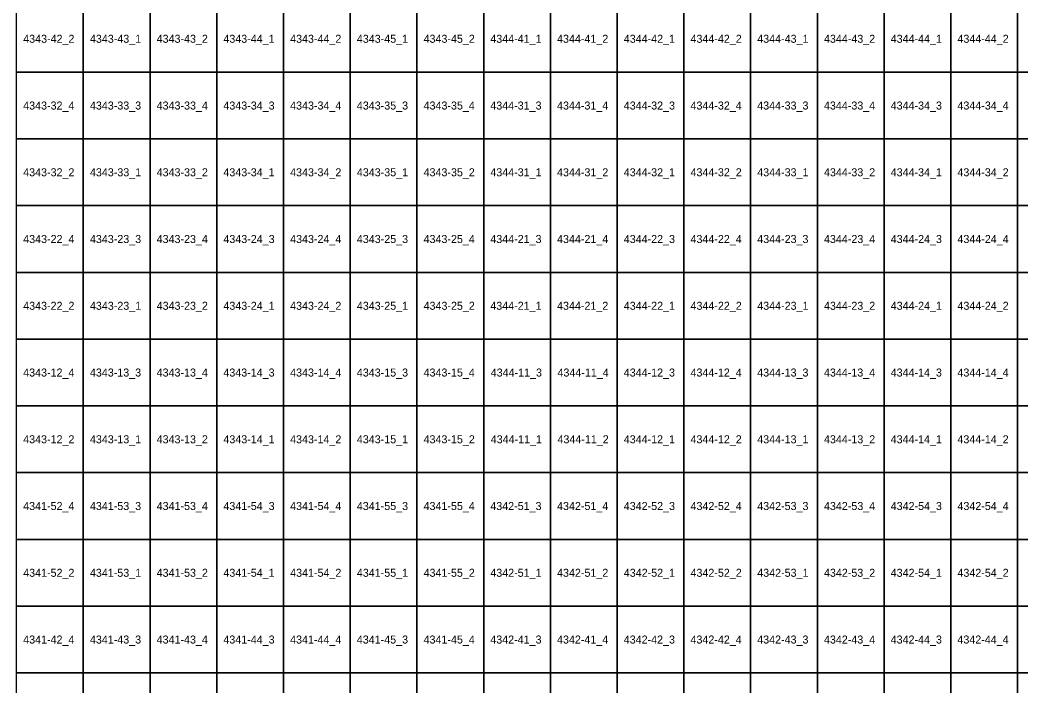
# Model space of a CAD drawing. Extents: x 312500 to 765000, y 172500 to 440000.
# Drawn here: x 557629 to 595129, y 367011 to 391952 of the extents above; entities that cross this region are included whole.
import ezdxf

# ---------------------------------------------------------------- set-up
doc = ezdxf.new("R2010")
doc.units = 0
doc.layers.add('Topo5_ramis_TKS2025', color=7, linetype='Continuous')
doc.layers.add('Topo5_ramis_TKS2025_Nr', color=7, linetype='Continuous')

msp = doc.modelspace()

# ---------------------------------------------------------------- linework, layer by layer
at = {"layer": 'Topo5_ramis_TKS2025'}
for points in [[(557500, 390000), (557500, 392500), (560000, 392500), (560000, 390000), (557500, 390000)], [(560000, 390000), (560000, 392500), (562500, 392500), (562500, 390000), (560000, 390000)], [(562500, 390000), (562500, 392500), (565000, 392500), (565000, 390000), (562500, 390000)], [(565000, 390000), (565000, 392500), (567500, 392500), (567500, 390000), (565000, 390000)], [(567500, 390000), (567500, 392500), (570000, 392500), (570000, 390000), (567500, 390000)], [(570000, 390000), (570000, 392500), (572500, 392500), (572500, 390000), (570000, 390000)], [(572500, 390000), (572500, 392500), (575000, 392500), (575000, 390000), (572500, 390000)], [(575000, 390000), (575000, 392500), (577500, 392500), (577500, 390000), (575000, 390000)], [(577500, 390000), (577500, 392500), (580000, 392500), (580000, 390000), (577500, 390000)], [(580000, 390000), (580000, 392500), (582500, 392500), (582500, 390000), (580000, 390000)], [(582500, 390000), (582500, 392500), (585000, 392500), (585000, 390000), (582500, 390000)], [(585000, 390000), (585000, 392500), (587500, 392500), (587500, 390000), (585000, 390000)], [(587500, 390000), (587500, 392500), (590000, 392500), (590000, 390000), (587500, 390000)], [(590000, 390000), (590000, 392500), (592500, 392500), (592500, 390000), (590000, 390000)], [(592500, 390000), (592500, 392500), (595000, 392500), (595000, 390000), (592500, 390000)], [(595000, 390000), (595000, 392500), (597500, 392500), (597500, 390000), (595000, 390000)], [(557500, 387500), (557500, 390000), (560000, 390000), (560000, 387500), (557500, 387500)], [(560000, 387500), (560000, 390000), (562500, 390000), (562500, 387500), (560000, 387500)], [(562500, 387500), (562500, 390000), (565000, 390000), (565000, 387500), (562500, 387500)], [(565000, 387500), (565000, 390000), (567500, 390000), (567500, 387500), (565000, 387500)], [(567500, 387500), (567500, 390000), (570000, 390000), (570000, 387500), (567500, 387500)], [(570000, 387500), (570000, 390000), (572500, 390000), (572500, 387500), (570000, 387500)], [(572500, 387500), (572500, 390000), (575000, 390000), (575000, 387500), (572500, 387500)], [(575000, 387500), (575000, 390000), (577500, 390000), (577500, 387500), (575000, 387500)], [(577500, 387500), (577500, 390000), (580000, 390000), (580000, 387500), (577500, 387500)], [(580000, 387500), (580000, 390000), (582500, 390000), (582500, 387500), (580000, 387500)], [(582500, 387500), (582500, 390000), (585000, 390000), (585000, 387500), (582500, 387500)], [(585000, 387500), (585000, 390000), (587500, 390000), (587500, 387500), (585000, 387500)], [(587500, 387500), (587500, 390000), (590000, 390000), (590000, 387500), (587500, 387500)], [(590000, 387500), (590000, 390000), (592500, 390000), (592500, 387500), (590000, 387500)], [(592500, 387500), (592500, 390000), (595000, 390000), (595000, 387500), (592500, 387500)], [(595000, 387500), (595000, 390000), (597500, 390000), (597500, 387500), (595000, 387500)], [(557500, 385000), (557500, 387500), (560000, 387500), (560000, 385000), (557500, 385000)], [(560000, 385000), (560000, 387500), (562500, 387500), (562500, 385000), (560000, 385000)], [(562500, 385000), (562500, 387500), (565000, 387500), (565000, 385000), (562500, 385000)], [(565000, 385000), (565000, 387500), (567500, 387500), (567500, 385000), (565000, 385000)], [(567500, 385000), (567500, 387500), (570000, 387500), (570000, 385000), (567500, 385000)], [(570000, 385000), (570000, 387500), (572500, 387500), (572500, 385000), (570000, 385000)], [(572500, 385000), (572500, 387500), (575000, 387500), (575000, 385000), (572500, 385000)], [(575000, 385000), (575000, 387500), (577500, 387500), (577500, 385000), (575000, 385000)], [(577500, 385000), (577500, 387500), (580000, 387500), (580000, 385000), (577500, 385000)], [(580000, 385000), (580000, 387500), (582500, 387500), (582500, 385000), (580000, 385000)], [(582500, 385000), (582500, 387500), (585000, 387500), (585000, 385000), (582500, 385000)], [(585000, 385000), (585000, 387500), (587500, 387500), (587500, 385000), (585000, 385000)], [(587500, 385000), (587500, 387500), (590000, 387500), (590000, 385000), (587500, 385000)], [(590000, 385000), (590000, 387500), (592500, 387500), (592500, 385000), (590000, 385000)], [(592500, 385000), (592500, 387500), (595000, 387500), (595000, 385000), (592500, 385000)], [(595000, 385000), (595000, 387500), (597500, 387500), (597500, 385000), (595000, 385000)], [(557500, 382500), (557500, 385000), (560000, 385000), (560000, 382500), (557500, 382500)], [(560000, 382500), (560000, 385000), (562500, 385000), (562500, 382500), (560000, 382500)], [(562500, 382500), (562500, 385000), (565000, 385000), (565000, 382500), (562500, 382500)], [(565000, 382500), (565000, 385000), (567500, 385000), (567500, 382500), (565000, 382500)], [(567500, 382500), (567500, 385000), (570000, 385000), (570000, 382500), (567500, 382500)], [(570000, 382500), (570000, 385000), (572500, 385000), (572500, 382500), (570000, 382500)], [(572500, 382500), (572500, 385000), (575000, 385000), (575000, 382500), (572500, 382500)], [(575000, 382500), (575000, 385000), (577500, 385000), (577500, 382500), (575000, 382500)], [(577500, 382500), (577500, 385000), (580000, 385000), (580000, 382500), (577500, 382500)], [(580000, 382500), (580000, 385000), (582500, 385000), (582500, 382500), (580000, 382500)], [(582500, 382500), (582500, 385000), (585000, 385000), (585000, 382500), (582500, 382500)], [(585000, 382500), (585000, 385000), (587500, 385000), (587500, 382500), (585000, 382500)], [(587500, 382500), (587500, 385000), (590000, 385000), (590000, 382500), (587500, 382500)], [(590000, 382500), (590000, 385000), (592500, 385000), (592500, 382500), (590000, 382500)], [(592500, 382500), (592500, 385000), (595000, 385000), (595000, 382500), (592500, 382500)], [(595000, 382500), (595000, 385000), (597500, 385000), (597500, 382500), (595000, 382500)], [(557500, 380000), (557500, 382500), (560000, 382500), (560000, 380000), (557500, 380000)], [(560000, 380000), (560000, 382500), (562500, 382500), (562500, 380000), (560000, 380000)], [(562500, 380000), (562500, 382500), (565000, 382500), (565000, 380000), (562500, 380000)], [(565000, 380000), (565000, 382500), (567500, 382500), (567500, 380000), (565000, 380000)], [(567500, 380000), (567500, 382500), (570000, 382500), (570000, 380000), (567500, 380000)], [(570000, 380000), (570000, 382500), (572500, 382500), (572500, 380000), (570000, 380000)], [(572500, 380000), (572500, 382500), (575000, 382500), (575000, 380000), (572500, 380000)], [(575000, 380000), (575000, 382500), (577500, 382500), (577500, 380000), (575000, 380000)], [(577500, 380000), (577500, 382500), (580000, 382500), (580000, 380000), (577500, 380000)], [(580000, 380000), (580000, 382500), (582500, 382500), (582500, 380000), (580000, 380000)], [(582500, 380000), (582500, 382500), (585000, 382500), (585000, 380000), (582500, 380000)], [(585000, 380000), (585000, 382500), (587500, 382500), (587500, 380000), (585000, 380000)], [(587500, 380000), (587500, 382500), (590000, 382500), (590000, 380000), (587500, 380000)], [(590000, 380000), (590000, 382500), (592500, 382500), (592500, 380000), (590000, 380000)], [(592500, 380000), (592500, 382500), (595000, 382500), (595000, 380000), (592500, 380000)], [(595000, 380000), (595000, 382500), (597500, 382500), (597500, 380000), (595000, 380000)], [(557500, 377500), (557500, 380000), (560000, 380000), (560000, 377500), (557500, 377500)], [(560000, 377500), (560000, 380000), (562500, 380000), (562500, 377500), (560000, 377500)], [(562500, 377500), (562500, 380000), (565000, 380000), (565000, 377500), (562500, 377500)], [(565000, 377500), (565000, 380000), (567500, 380000), (567500, 377500), (565000, 377500)], [(567500, 377500), (567500, 380000), (570000, 380000), (570000, 377500), (567500, 377500)], [(570000, 377500), (570000, 380000), (572500, 380000), (572500, 377500), (570000, 377500)], [(572500, 377500), (572500, 380000), (575000, 380000), (575000, 377500), (572500, 377500)], [(575000, 377500), (575000, 380000), (577500, 380000), (577500, 377500), (575000, 377500)], [(577500, 377500), (577500, 380000), (580000, 380000), (580000, 377500), (577500, 377500)], [(580000, 377500), (580000, 380000), (582500, 380000), (582500, 377500), (580000, 377500)], [(582500, 377500), (582500, 380000), (585000, 380000), (585000, 377500), (582500, 377500)], [(585000, 377500), (585000, 380000), (587500, 380000), (587500, 377500), (585000, 377500)], [(587500, 377500), (587500, 380000), (590000, 380000), (590000, 377500), (587500, 377500)], [(590000, 377500), (590000, 380000), (592500, 380000), (592500, 377500), (590000, 377500)], [(592500, 377500), (592500, 380000), (595000, 380000), (595000, 377500), (592500, 377500)], [(595000, 377500), (595000, 380000), (597500, 380000), (597500, 377500), (595000, 377500)], [(557500, 375000), (557500, 377500), (560000, 377500), (560000, 375000), (557500, 375000)], [(560000, 375000), (560000, 377500), (562500, 377500), (562500, 375000), (560000, 375000)], [(562500, 375000), (562500, 377500), (565000, 377500), (565000, 375000), (562500, 375000)], [(565000, 375000), (565000, 377500), (567500, 377500), (567500, 375000), (565000, 375000)], [(567500, 375000), (567500, 377500), (570000, 377500), (570000, 375000), (567500, 375000)], [(570000, 375000), (570000, 377500), (572500, 377500), (572500, 375000), (570000, 375000)], [(572500, 375000), (572500, 377500), (575000, 377500), (575000, 375000), (572500, 375000)], [(575000, 375000), (575000, 377500), (577500, 377500), (577500, 375000), (575000, 375000)], [(577500, 375000), (577500, 377500), (580000, 377500), (580000, 375000), (577500, 375000)], [(580000, 375000), (580000, 377500), (582500, 377500), (582500, 375000), (580000, 375000)], [(582500, 375000), (582500, 377500), (585000, 377500), (585000, 375000), (582500, 375000)], [(585000, 375000), (585000, 377500), (587500, 377500), (587500, 375000), (585000, 375000)], [(587500, 375000), (587500, 377500), (590000, 377500), (590000, 375000), (587500, 375000)], [(590000, 375000), (590000, 377500), (592500, 377500), (592500, 375000), (590000, 375000)], [(592500, 375000), (592500, 377500), (595000, 377500), (595000, 375000), (592500, 375000)], [(595000, 375000), (595000, 377500), (597500, 377500), (597500, 375000), (595000, 375000)], [(557500, 372500), (557500, 375000), (560000, 375000), (560000, 372500), (557500, 372500)], [(560000, 372500), (560000, 375000), (562500, 375000), (562500, 372500), (560000, 372500)], [(562500, 372500), (562500, 375000), (565000, 375000), (565000, 372500), (562500, 372500)], [(565000, 372500), (565000, 375000), (567500, 375000), (567500, 372500), (565000, 372500)], [(567500, 372500), (567500, 375000), (570000, 375000), (570000, 372500), (567500, 372500)], [(570000, 372500), (570000, 375000), (572500, 375000), (572500, 372500), (570000, 372500)], [(572500, 372500), (572500, 375000), (575000, 375000), (575000, 372500), (572500, 372500)], [(575000, 372500), (575000, 375000), (577500, 375000), (577500, 372500), (575000, 372500)], [(577500, 372500), (577500, 375000), (580000, 375000), (580000, 372500), (577500, 372500)], [(580000, 372500), (580000, 375000), (582500, 375000), (582500, 372500), (580000, 372500)], [(582500, 372500), (582500, 375000), (585000, 375000), (585000, 372500), (582500, 372500)], [(585000, 372500), (585000, 375000), (587500, 375000), (587500, 372500), (585000, 372500)], [(587500, 372500), (587500, 375000), (590000, 375000), (590000, 372500), (587500, 372500)], [(590000, 372500), (590000, 375000), (592500, 375000), (592500, 372500), (590000, 372500)], [(592500, 372500), (592500, 375000), (595000, 375000), (595000, 372500), (592500, 372500)], [(595000, 372500), (595000, 375000), (597500, 375000), (597500, 372500), (595000, 372500)], [(557500, 370000), (557500, 372500), (560000, 372500), (560000, 370000), (557500, 370000)], [(560000, 370000), (560000, 372500), (562500, 372500), (562500, 370000), (560000, 370000)], [(562500, 370000), (562500, 372500), (565000, 372500), (565000, 370000), (562500, 370000)], [(565000, 370000), (565000, 372500), (567500, 372500), (567500, 370000), (565000, 370000)], [(567500, 370000), (567500, 372500), (570000, 372500), (570000, 370000), (567500, 370000)], [(570000, 370000), (570000, 372500), (572500, 372500), (572500, 370000), (570000, 370000)], [(572500, 370000), (572500, 372500), (575000, 372500), (575000, 370000), (572500, 370000)], [(575000, 370000), (575000, 372500), (577500, 372500), (577500, 370000), (575000, 370000)], [(577500, 370000), (577500, 372500), (580000, 372500), (580000, 370000), (577500, 370000)], [(580000, 370000), (580000, 372500), (582500, 372500), (582500, 370000), (580000, 370000)], [(582500, 370000), (582500, 372500), (585000, 372500), (585000, 370000), (582500, 370000)], [(585000, 370000), (585000, 372500), (587500, 372500), (587500, 370000), (585000, 370000)], [(587500, 370000), (587500, 372500), (590000, 372500), (590000, 370000), (587500, 370000)], [(590000, 370000), (590000, 372500), (592500, 372500), (592500, 370000), (590000, 370000)], [(592500, 370000), (592500, 372500), (595000, 372500), (595000, 370000), (592500, 370000)], [(595000, 370000), (595000, 372500), (597500, 372500), (597500, 370000), (595000, 370000)], [(557500, 367500), (557500, 370000), (560000, 370000), (560000, 367500), (557500, 367500)], [(560000, 367500), (560000, 370000), (562500, 370000), (562500, 367500), (560000, 367500)], [(562500, 367500), (562500, 370000), (565000, 370000), (565000, 367500), (562500, 367500)], [(565000, 367500), (565000, 370000), (567500, 370000), (567500, 367500), (565000, 367500)], [(567500, 367500), (567500, 370000), (570000, 370000), (570000, 367500), (567500, 367500)], [(570000, 367500), (570000, 370000), (572500, 370000), (572500, 367500), (570000, 367500)], [(572500, 367500), (572500, 370000), (575000, 370000), (575000, 367500), (572500, 367500)], [(575000, 367500), (575000, 370000), (577500, 370000), (577500, 367500), (575000, 367500)], [(577500, 367500), (577500, 370000), (580000, 370000), (580000, 367500), (577500, 367500)], [(580000, 367500), (580000, 370000), (582500, 370000), (582500, 367500), (580000, 367500)], [(582500, 367500), (582500, 370000), (585000, 370000), (585000, 367500), (582500, 367500)], [(585000, 367500), (585000, 370000), (587500, 370000), (587500, 367500), (585000, 367500)], [(587500, 367500), (587500, 370000), (590000, 370000), (590000, 367500), (587500, 367500)], [(590000, 367500), (590000, 370000), (592500, 370000), (592500, 367500), (590000, 367500)], [(592500, 367500), (592500, 370000), (595000, 370000), (595000, 367500), (592500, 367500)], [(595000, 367500), (595000, 370000), (597500, 370000), (597500, 367500), (595000, 367500)], [(557500, 365000), (557500, 367500), (560000, 367500), (560000, 365000), (557500, 365000)], [(560000, 365000), (560000, 367500), (562500, 367500), (562500, 365000), (560000, 365000)], [(562500, 365000), (562500, 367500), (565000, 367500), (565000, 365000), (562500, 365000)], [(565000, 365000), (565000, 367500), (567500, 367500), (567500, 365000), (565000, 365000)], [(567500, 365000), (567500, 367500), (570000, 367500), (570000, 365000), (567500, 365000)], [(570000, 365000), (570000, 367500), (572500, 367500), (572500, 365000), (570000, 365000)], [(572500, 365000), (572500, 367500), (575000, 367500), (575000, 365000), (572500, 365000)], [(575000, 365000), (575000, 367500), (577500, 367500), (577500, 365000), (575000, 365000)], [(577500, 365000), (577500, 367500), (580000, 367500), (580000, 365000), (577500, 365000)], [(580000, 365000), (580000, 367500), (582500, 367500), (582500, 365000), (580000, 365000)], [(582500, 365000), (582500, 367500), (585000, 367500), (585000, 365000), (582500, 365000)], [(585000, 365000), (585000, 367500), (587500, 367500), (587500, 365000), (585000, 365000)], [(587500, 365000), (587500, 367500), (590000, 367500), (590000, 365000), (587500, 365000)], [(590000, 365000), (590000, 367500), (592500, 367500), (592500, 365000), (590000, 365000)], [(592500, 365000), (592500, 367500), (595000, 367500), (595000, 365000), (592500, 365000)], [(595000, 365000), (595000, 367500), (597500, 367500), (597500, 365000), (595000, 365000)]]:
    msp.add_lwpolyline(points, dxfattribs=at)

# ---------------------------------------------------------------- texts
at = {"layer": 'Topo5_ramis_TKS2025_Nr'}
for s, p in [('4343-42_2', (557748, 391100)), ('4343-43_1', (560248, 391100)), ('4343-43_2', (562748, 391100)), ('4343-44_1', (565248, 391100)), ('4343-44_2', (567748, 391100)), ('4343-45_1', (570248, 391100)), ('4343-45_2', (572748, 391100)), ('4344-41_1', (575248, 391100)), ('4344-41_2', (577748, 391100)), ('4344-42_1', (580248, 391100)), ('4344-42_2', (582748, 391100)), ('4344-43_1', (585248, 391100)), ('4344-43_2', (587748, 391100)), ('4344-44_1', (590248, 391100)), ('4344-44_2', (592748, 391100)), ('4343-32_4', (557748, 388600)), ('4343-33_3', (560248, 388600)), ('4343-33_4', (562748, 388600)), ('4343-34_3', (565248, 388600)), ('4343-34_4', (567748, 388600)), ('4343-35_3', (570248, 388600)), ('4343-35_4', (572748, 388600)), ('4344-31_3', (575248, 388600)), ('4344-31_4', (577748, 388600)), ('4344-32_3', (580248, 388600)), ('4344-32_4', (582748, 388600)), ('4344-33_3', (585248, 388600)), ('4344-33_4', (587748, 388600)), ('4344-34_3', (590248, 388600)), ('4344-34_4', (592748, 388600)), ('4343-32_2', (557748, 386100)), ('4343-33_1', (560248, 386100)), ('4343-33_2', (562748, 386100)), ('4343-34_1', (565248, 386100)), ('4343-34_2', (567748, 386100)), ('4343-35_1', (570248, 386100)), ('4343-35_2', (572748, 386100)), ('4344-31_1', (575248, 386100)), ('4344-31_2', (577748, 386100)), ('4344-32_1', (580248, 386100)), ('4344-32_2', (582748, 386100)), ('4344-33_1', (585248, 386100)), ('4344-33_2', (587748, 386100)), ('4344-34_1', (590248, 386100)), ('4344-34_2', (592748, 386100)), ('4343-22_4', (557748, 383600)), ('4343-23_3', (560248, 383600)), ('4343-23_4', (562748, 383600)), ('4343-24_3', (565248, 383600)), ('4343-24_4', (567748, 383600)), ('4343-25_3', (570248, 383600)), ('4343-25_4', (572748, 383600)), ('4344-21_3', (575248, 383600)), ('4344-21_4', (577748, 383600)), ('4344-22_3', (580248, 383600)), ('4344-22_4', (582748, 383600)), ('4344-23_3', (585248, 383600)), ('4344-23_4', (587748, 383600)), ('4344-24_3', (590248, 383600)), ('4344-24_4', (592748, 383600)), ('4343-22_2', (557748, 381100)), ('4343-23_1', (560248, 381100)), ('4343-23_2', (562748, 381100)), ('4343-24_1', (565248, 381100)), ('4343-24_2', (567748, 381100)), ('4343-25_1', (570248, 381100)), ('4343-25_2', (572748, 381100)), ('4344-21_1', (575248, 381100)), ('4344-21_2', (577748, 381100)), ('4344-22_1', (580248, 381100)), ('4344-22_2', (582748, 381100)), ('4344-23_1', (585248, 381100)), ('4344-23_2', (587748, 381100)), ('4344-24_1', (590248, 381100)), ('4344-24_2', (592748, 381100)), ('4343-12_4', (557748, 378600)), ('4343-13_3', (560248, 378600)), ('4343-13_4', (562748, 378600)), ('4343-14_3', (565248, 378600)), ('4343-14_4', (567748, 378600)), ('4343-15_3', (570248, 378600)), ('4343-15_4', (572748, 378600)), ('4344-11_3', (575264, 378600)), ('4344-11_4', (577764, 378600)), ('4344-12_3', (580248, 378600)), ('4344-12_4', (582748, 378600)), ('4344-13_3', (585248, 378600)), ('4344-13_4', (587748, 378600)), ('4344-14_3', (590248, 378600)), ('4344-14_4', (592748, 378600)), ('4343-12_2', (557748, 376100)), ('4343-13_1', (560248, 376100)), ('4343-13_2', (562748, 376100)), ('4343-14_1', (565248, 376100)), ('4343-14_2', (567748, 376100)), ('4343-15_1', (570248, 376100)), ('4343-15_2', (572748, 376100)), ('4344-11_1', (575264, 376100)), ('4344-11_2', (577764, 376100)), ('4344-12_1', (580248, 376100)), ('4344-12_2', (582748, 376100)), ('4344-13_1', (585248, 376100)), ('4344-13_2', (587748, 376100)), ('4344-14_1', (590248, 376100)), ('4344-14_2', (592748, 376100)), ('4341-52_4', (557748, 373600)), ('4341-53_3', (560248, 373600)), ('4341-53_4', (562748, 373600)), ('4341-54_3', (565248, 373600)), ('4341-54_4', (567748, 373600)), ('4341-55_3', (570248, 373600)), ('4341-55_4', (572748, 373600)), ('4342-51_3', (575248, 373600)), ('4342-51_4', (577748, 373600)), ('4342-52_3', (580248, 373600)), ('4342-52_4', (582748, 373600)), ('4342-53_3', (585248, 373600)), ('4342-53_4', (587748, 373600)), ('4342-54_3', (590248, 373600)), ('4342-54_4', (592748, 373600)), ('4341-52_2', (557748, 371100)), ('4341-53_1', (560248, 371100)), ('4341-53_2', (562748, 371100)), ('4341-54_1', (565248, 371100)), ('4341-54_2', (567748, 371100)), ('4341-55_1', (570248, 371100)), ('4341-55_2', (572748, 371100)), ('4342-51_1', (575248, 371100)), ('4342-51_2', (577748, 371100)), ('4342-52_1', (580248, 371100)), ('4342-52_2', (582748, 371100)), ('4342-53_1', (585248, 371100)), ('4342-53_2', (587748, 371100)), ('4342-54_1', (590248, 371100)), ('4342-54_2', (592748, 371100)), ('4341-42_4', (557748, 368600)), ('4341-43_3', (560248, 368600)), ('4341-43_4', (562748, 368600)), ('4341-44_3', (565248, 368600)), ('4341-44_4', (567748, 368600)), ('4341-45_3', (570248, 368600)), ('4341-45_4', (572748, 368600)), ('4342-41_3', (575248, 368600)), ('4342-41_4', (577748, 368600)), ('4342-42_3', (580248, 368600)), ('4342-42_4', (582748, 368600)), ('4342-43_3', (585248, 368600)), ('4342-43_4', (587748, 368600)), ('4342-44_3', (590248, 368600)), ('4342-44_4', (592748, 368600))]:
    msp.add_text(s, height=300, dxfattribs=at).set_placement(p)

doc.saveas('drawing.dxf')
